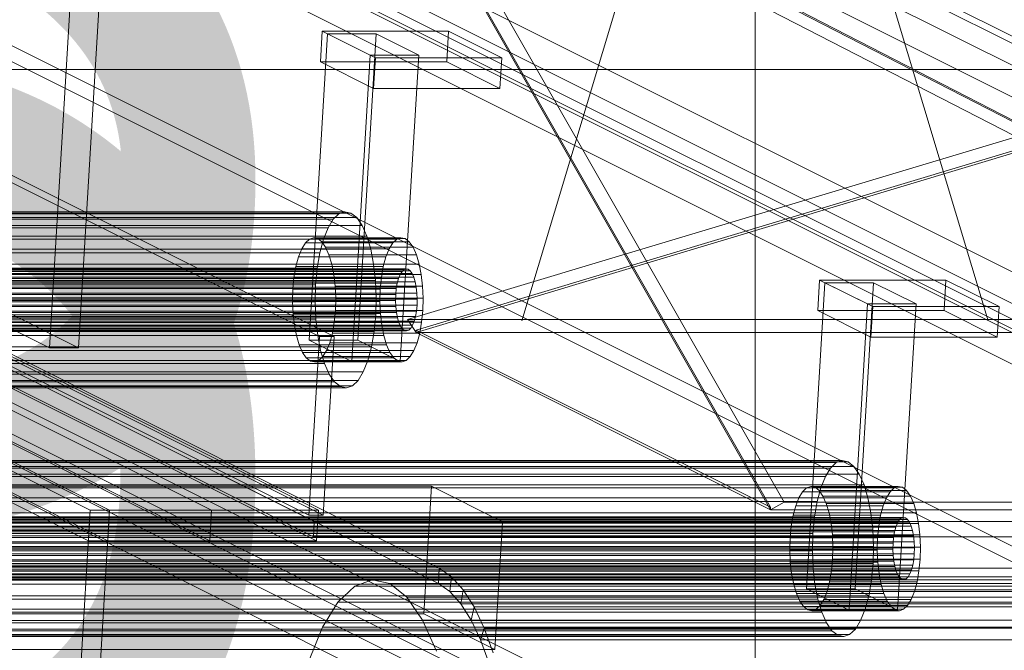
# Model space of a CAD drawing. Header units: millimetres. Extents: x -4395 to 65662, y -65530 to 6847.
# Tile 906 of 1034: x 26808 to 26998, y 327 to 449. Entities that reach past the tile are written whole.
import ezdxf

# ---------------------------------------------------------------- set-up
doc = ezdxf.new("R2010")
doc.units = ezdxf.units.MM
for name, color, linetype, lineweight in [('COTAS_P', 1, 'Continuous', 0), ('lateral_C06', 7, 'Continuous', 0), ('lateral_fines-r33-C06-receiver', 7, 'Continuous', 0)]:
    doc.layers.add(name, color=color, linetype=linetype, lineweight=lineweight)
doc.dimstyles.new('R19_100', dxfattribs={"dimtxt": 250, "dimasz": 150, "dimexe": 150, "dimexo": 80, "dimgap": 100, "dimtad": 1, "dimtih": 1, "dimtoh": 1, "dimdsep": 46, "dimcen": 0.09, "dimadec": 0, "dimazin": 0, "dimtfac": 1, "dimtdec": 4, "dimtofl": 0, "dimtmove": 0, "dimatfit": 3, "dimfxl": 1, "dimtolj": 1, "dimtzin": 0, "dimarcsym": 0})

# ---------------------------------------------------------------- blocks, each defined once
blk = doc.blocks.new('DIM_R33_9')
at = {"layer": 'COTAS_P'}
for p, q in [((26750.07, 1241), (27150.07, 1241)), ((27150.07, 1241), (27105.07, 1091)), ((27150.07, 0), (27150.07, 1241)), ((27150.07, 1241), (27195.07, 1091)), ((27150.07, 0), (27105.07, 150)), ((27150.07, 0), (27195.07, 150)), ((26750.07, 0), (27150.07, 0))]:
    blk.add_line(p, q, dxfattribs=at)
blk.add_text('1241 P', height=250, rotation=90, dxfattribs=at).set_placement((27050.07, 620.5))
blk = doc.blocks.new('DIM_R33_17')
at = {"layer": 'COTAS_P'}
for p, q in [((26550.07, 541), (26950.07, 541)), ((26950.07, 541), (26905.07, 391)), ((26950.07, 0), (26950.07, 541)), ((26950.07, 541), (26995.07, 391)), ((26950.07, 0), (26905.07, 150)), ((26950.07, 0), (26995.07, 150)), ((26550.07, 0), (26950.07, 0))]:
    blk.add_line(p, q, dxfattribs=at)
blk.add_text('541 P', height=250, rotation=90, dxfattribs=at).set_placement((26850.07, 270.5))
blk = doc.blocks.new('DIM_R33_18')
at = {"layer": 'COTAS_P'}
for p, q in [((26550.07, 291), (26950.07, 291)), ((26950.07, 291), (26905.07, 141)), ((26950.07, 0), (26950.07, 291)), ((26950.07, 291), (26995.07, 141)), ((26950.07, 0), (26905.07, 150)), ((26950.07, 0), (26995.07, 150)), ((26550.07, 0), (26950.07, 0))]:
    blk.add_line(p, q, dxfattribs=at)
blk.add_text('291 P', height=250, rotation=90, dxfattribs=at).set_placement((26850.07, 145.5))

msp = doc.modelspace()

# ---------------------------------------------------------------- linework, layer by layer
at = {"layer": 'lateral_C06'}
for p, q in [((26865.97, 387.968), (26407.034, 617.437)), ((26409.847, 617.437), (26868.784, 387.968)), ((26889.111, 343.218), (26389.111, 593.218)), ((26388.933, 590.263), (26888.933, 340.263)), ((26404.954, 582.953), (26863.891, 353.484)), ((26866.704, 353.484), (26407.767, 582.953)), ((26864.979, 352.239), (26412.886, 578.286)), ((26412.708, 575.33), (26864.801, 349.284)), ((27193.013, 349.284), (26740.92, 575.33)), ((26825.465, 354.417), (26393.903, 570.197)), ((26434.227, 570.197), (26865.788, 354.417)), ((27171.494, 354.417), (26739.933, 570.197)), ((26393.547, 564.286), (26825.108, 348.505)), ((26865.432, 348.505), (26433.87, 564.286)), ((26739.576, 564.286), (27171.138, 348.505)), ((26821.714, 354.417), (26411.767, 559.39)), ((26435.21, 559.39), (26845.158, 354.417)), ((26411.41, 553.479), (26821.357, 348.505)), ((26844.801, 348.505), (26434.854, 553.479)), ((26781.821, 553.479), (27191.768, 348.505)), ((27246.673, 265.23), (26698.766, 539.183)), ((26722.209, 539.183), (27270.116, 265.23)), ((26698.409, 533.272), (27246.316, 259.318)), ((27269.76, 259.318), (26721.853, 533.272)), ((27265.83, 256.362), (26717.923, 530.316)), ((26721.674, 530.316), (27269.581, 256.362)), ((26821.856, 518.794), (26813.834, 385.785)), ((26819.46, 385.785), (26827.482, 518.794)), ((26821.714, 354.417), (26527.03, 501.759)), ((26530.781, 501.759), (26825.465, 354.417)), ((26711.202, 491.737), (27211.202, 241.737)), ((27211.024, 238.782), (26711.024, 488.782)), ((26866.171, 440.956), (26866.528, 446.868)), ((26876.794, 441.735), (26866.528, 446.868)), ((26866.528, 446.868), (26890.909, 446.868)), ((26890.553, 440.956), (26890.909, 446.868)), ((26890.909, 446.868), (26901.175, 441.735)), ((26863.989, 387.239), (26867.554, 446.355)), ((26875.767, 442.248), (26867.554, 446.355)), ((26867.554, 446.355), (26876.932, 446.355)), ((26873.366, 387.239), (26876.932, 446.355)), ((26876.932, 446.355), (26885.144, 442.248)), ((26875.767, 442.248), (26872.201, 383.133)), ((26885.144, 442.248), (26875.767, 442.248)), ((26876.794, 441.735), (26876.437, 435.824)), ((26901.175, 441.735), (26876.794, 441.735)), ((26881.579, 383.133), (26885.144, 442.248)), ((26900.818, 435.824), (26901.175, 441.735)), ((27089.176, 439.524), (26779.719, 439.524)), ((26890.553, 440.956), (26866.171, 440.956)), ((26866.171, 440.956), (26876.437, 435.824)), ((26900.818, 435.824), (26890.553, 440.956)), ((26876.437, 435.824), (26900.818, 435.824)), ((27239.542, 146.999), (26691.635, 420.953)), ((26715.078, 420.953), (27262.985, 146.999)), ((26691.278, 415.041), (27239.185, 141.088)), ((26710.971, 415.041), (27258.878, 141.088)), ((27262.629, 141.088), (26714.722, 415.041)), ((26527.463, 411.626), (26869.741, 411.626)), ((26528.611, 412.034), (26870.89, 412.034)), ((26529.766, 411.788), (26872.044, 411.788)), ((26530.881, 410.899), (26873.159, 410.899)), ((26868.642, 410.581), (26869.741, 411.626)), ((26869.741, 411.626), (26870.89, 412.034)), ((26870.89, 412.034), (26872.044, 411.788)), ((26872.044, 411.788), (26873.159, 410.899)), ((26873.159, 410.899), (26874.193, 409.4)), ((26525.356, 408.939), (26867.635, 408.939)), ((26526.364, 410.581), (26868.642, 410.581)), ((26531.915, 409.4), (26874.193, 409.4)), ((26866.758, 406.763), (26867.635, 408.939)), ((26867.635, 408.939), (26868.642, 410.581)), ((26874.193, 409.4), (26875.106, 407.349)), ((26532.827, 407.349), (26875.106, 407.349)), ((26864.837, 407.035), (26864.026, 406.748)), ((26865.651, 406.862), (26864.837, 407.035)), ((26864.837, 407.035), (26881.716, 407.035)), ((26866.439, 406.234), (26865.651, 406.862)), ((26865.651, 406.862), (26882.531, 406.862)), ((26875.106, 407.349), (26875.862, 404.826)), ((26880.905, 406.748), (26881.716, 407.035)), ((26881.716, 407.035), (26882.531, 406.862)), ((26882.531, 406.862), (26883.318, 406.234)), ((26524.48, 406.763), (26866.758, 406.763)), ((26863.25, 406.01), (26862.539, 404.851)), ((26864.026, 406.748), (26863.25, 406.01)), ((26863.25, 406.01), (26880.129, 406.01)), ((26864.026, 406.748), (26880.905, 406.748)), ((26866.046, 404.136), (26866.758, 406.763)), ((26867.169, 405.176), (26866.439, 406.234)), ((26866.439, 406.234), (26883.318, 406.234)), ((26867.813, 403.729), (26867.169, 405.176)), ((26867.169, 405.176), (26884.048, 405.176)), ((26879.419, 404.851), (26880.129, 406.01)), ((26880.129, 406.01), (26880.905, 406.748)), ((26883.318, 406.234), (26884.048, 405.176)), ((26884.048, 405.176), (26884.692, 403.729)), ((26523.768, 404.136), (26866.046, 404.136)), ((26533.583, 404.826), (26875.862, 404.826)), ((26776.192, 404.605), (26813.834, 385.785)), ((26819.46, 385.785), (26781.819, 404.605)), ((26861.92, 403.314), (26861.418, 401.46)), ((26862.539, 404.851), (26861.92, 403.314)), ((26861.92, 403.314), (26878.8, 403.314)), ((26862.539, 404.851), (26879.419, 404.851)), ((26865.525, 401.159), (26866.046, 404.136)), ((26868.346, 401.947), (26867.813, 403.729)), ((26867.813, 403.729), (26884.692, 403.729)), ((26875.862, 404.826), (26876.432, 401.926)), ((26878.297, 401.46), (26878.8, 403.314)), ((26878.8, 403.314), (26879.419, 404.851)), ((26884.692, 403.729), (26885.226, 401.947)), ((26523.247, 401.159), (26865.525, 401.159)), ((26534.154, 401.926), (26876.432, 401.926)), ((26861.418, 401.46), (26861.05, 399.359)), ((26861.418, 401.46), (26878.297, 401.46)), ((26865.216, 397.947), (26865.525, 401.159)), ((26868.749, 399.9), (26868.346, 401.947)), ((26868.346, 401.947), (26885.226, 401.947)), ((26876.432, 401.926), (26876.795, 398.761)), ((26877.93, 399.359), (26878.297, 401.46)), ((26885.226, 401.947), (26885.628, 399.9)), ((26515.834, 399.945), (26881.556, 399.945)), ((26516.189, 400.524), (26881.911, 400.524)), ((26516.577, 400.893), (26882.299, 400.893)), ((26516.983, 401.037), (26882.705, 401.037)), ((26517.39, 400.95), (26883.112, 400.95)), ((26517.784, 400.636), (26883.506, 400.636)), ((26518.149, 400.107), (26883.871, 400.107)), ((26518.471, 399.384), (26884.193, 399.384)), ((26861.05, 399.359), (26860.832, 397.092)), ((26861.05, 399.359), (26877.93, 399.359)), ((26869.005, 397.666), (26868.749, 399.9)), ((26868.749, 399.9), (26885.628, 399.9)), ((26877.712, 397.092), (26877.93, 399.359)), ((26881.247, 399.177), (26881.556, 399.945)), ((26881.556, 399.945), (26881.911, 400.524)), ((26881.911, 400.524), (26882.299, 400.893)), ((26882.299, 400.893), (26882.705, 401.037)), ((26882.705, 401.037), (26883.112, 400.95)), ((26883.112, 400.95), (26883.506, 400.636)), ((26883.506, 400.636), (26883.871, 400.107)), ((26883.871, 400.107), (26884.193, 399.384)), ((26884.193, 399.384), (26884.46, 398.493)), ((26885.628, 399.9), (26885.885, 397.666)), ((26515.273, 398.249), (26880.995, 398.249)), ((26515.525, 399.177), (26881.247, 399.177)), ((26518.738, 398.493), (26884.46, 398.493)), ((26518.939, 397.469), (26884.661, 397.469)), ((26865.216, 397.947), (26522.938, 397.947)), ((26534.517, 398.761), (26876.795, 398.761)), ((26865.131, 394.624), (26865.216, 397.947)), ((26869.105, 395.332), (26869.005, 397.666)), ((26869.005, 397.666), (26885.885, 397.666)), ((26876.795, 398.761), (26876.936, 395.454)), ((26880.811, 397.199), (26880.995, 398.249)), ((26880.995, 398.249), (26881.247, 399.177)), ((26884.46, 398.493), (26884.661, 397.469)), ((26884.661, 397.469), (26884.789, 396.353)), ((26885.885, 397.666), (26885.984, 395.332)), ((26960.002, 339.233), (26963.567, 398.348)), ((26962.184, 392.95), (26962.541, 398.861)), ((26972.807, 393.728), (26962.541, 398.861)), ((26962.541, 398.861), (26986.922, 398.861)), ((26971.78, 394.242), (26963.567, 398.348)), ((26963.567, 398.348), (26972.945, 398.348)), ((26969.379, 339.233), (26972.945, 398.348)), ((26972.945, 398.348), (26981.158, 394.242)), ((26986.566, 392.95), (26986.922, 398.861)), ((26986.922, 398.861), (26997.188, 393.728)), ((26880.702, 396.065), (26514.98, 396.065)), ((26515.089, 397.199), (26880.811, 397.199)), ((26519.067, 396.353), (26884.789, 396.353)), ((26534.658, 395.454), (26876.936, 395.454)), ((26860.832, 397.092), (26860.772, 394.746)), ((26877.712, 397.092), (26860.832, 397.092)), ((26876.936, 395.454), (26876.851, 392.13)), ((26877.651, 394.746), (26877.712, 397.092)), ((26880.672, 394.892), (26880.702, 396.065)), ((26880.702, 396.065), (26880.811, 397.199)), ((26884.789, 396.353), (26884.839, 395.185)), ((26514.95, 394.892), (26880.672, 394.892)), ((26515, 393.725), (26880.722, 393.725)), ((26519.087, 394.012), (26884.809, 394.012)), ((26519.117, 395.185), (26884.839, 395.185)), ((26522.853, 394.624), (26865.131, 394.624)), ((26860.772, 394.746), (26860.872, 392.411)), ((26860.772, 394.746), (26877.651, 394.746)), ((26865.273, 391.316), (26865.131, 394.624)), ((26869.045, 392.986), (26869.105, 395.332)), ((26869.105, 395.332), (26885.984, 395.332)), ((26877.751, 392.411), (26877.651, 394.746)), ((26880.722, 393.725), (26880.672, 394.892)), ((26880.85, 392.608), (26880.722, 393.725)), ((26884.809, 394.012), (26884.7, 392.879)), ((26884.839, 395.185), (26884.809, 394.012)), ((26885.984, 395.332), (26885.924, 392.986)), ((26971.78, 394.242), (26968.215, 335.126)), ((26981.158, 394.242), (26971.78, 394.242)), ((26972.807, 393.728), (26972.45, 387.817)), ((26997.188, 393.728), (26972.807, 393.728)), ((26977.592, 335.126), (26981.158, 394.242)), ((26996.832, 387.817), (26997.188, 393.728)), ((26515.128, 392.608), (26880.85, 392.608)), ((26518.794, 391.828), (26884.516, 391.828)), ((26518.978, 392.879), (26884.7, 392.879)), ((26534.573, 392.13), (26876.851, 392.13)), ((26860.872, 392.411), (26861.128, 390.177)), ((26860.872, 392.411), (26877.751, 392.411)), ((26868.827, 390.719), (26869.045, 392.986)), ((26869.045, 392.986), (26885.924, 392.986)), ((26876.851, 392.13), (26876.542, 388.918)), ((26878.007, 390.177), (26877.751, 392.411)), ((26881.052, 391.585), (26880.85, 392.608)), ((26884.516, 391.828), (26884.265, 390.901)), ((26884.7, 392.879), (26884.516, 391.828)), ((26885.924, 392.986), (26885.706, 390.719)), ((26986.566, 392.95), (26962.184, 392.95)), ((26962.184, 392.95), (26972.45, 387.817)), ((26996.832, 387.817), (26986.566, 392.95)), ((26515.33, 391.585), (26881.052, 391.585)), ((26515.596, 390.694), (26881.318, 390.694)), ((26515.918, 389.97), (26881.641, 389.97)), ((26518.233, 390.133), (26883.955, 390.133)), ((26518.543, 390.901), (26884.265, 390.901)), ((26522.994, 391.316), (26865.273, 391.316)), ((26861.128, 390.177), (26861.531, 388.13)), ((26861.128, 390.177), (26878.007, 390.177)), ((26865.636, 388.152), (26865.273, 391.316)), ((26868.459, 388.617), (26868.827, 390.719)), ((26868.827, 390.719), (26885.706, 390.719)), ((26878.41, 388.13), (26878.007, 390.177)), ((26881.318, 390.694), (26881.052, 391.585)), ((26881.641, 389.97), (26881.318, 390.694)), ((26882.005, 389.441), (26881.641, 389.97)), ((26883.955, 390.133), (26883.6, 389.553)), ((26884.265, 390.901), (26883.955, 390.133)), ((26885.706, 390.719), (26885.339, 388.617)), ((26516.283, 389.441), (26882.005, 389.441)), ((26516.677, 389.127), (26882.399, 389.127)), ((26517.084, 389.041), (26882.806, 389.041)), ((26517.49, 389.184), (26883.212, 389.184)), ((26517.878, 389.553), (26883.6, 389.553)), ((26523.357, 388.152), (26865.636, 388.152)), ((26534.264, 388.918), (26876.542, 388.918)), ((26861.531, 388.13), (26862.064, 386.349)), ((26861.531, 388.13), (26878.41, 388.13)), ((26865.97, 387.968), (26863.891, 353.484)), ((26866.206, 385.252), (26865.636, 388.152)), ((26868.784, 387.968), (26865.97, 387.968)), ((26866.704, 353.484), (26868.784, 387.968)), ((26867.957, 386.763), (26868.459, 388.617)), ((26868.459, 388.617), (26885.339, 388.617)), ((26876.542, 388.918), (26876.022, 385.942)), ((26878.944, 386.349), (26878.41, 388.13)), ((26882.399, 389.127), (26882.005, 389.441)), ((26882.806, 389.041), (26882.399, 389.127)), ((26883.212, 389.184), (26882.806, 389.041)), ((26883.6, 389.553), (26883.212, 389.184)), ((26885.339, 388.617), (26884.836, 386.763)), ((26972.45, 387.817), (26996.832, 387.817)), ((26533.743, 385.942), (26876.022, 385.942)), ((26862.064, 386.349), (26862.708, 384.901)), ((26862.064, 386.349), (26878.944, 386.349)), ((26873.366, 387.239), (26863.989, 387.239)), ((26863.989, 387.239), (26872.201, 383.133)), ((26867.338, 385.227), (26867.957, 386.763)), ((26867.957, 386.763), (26884.836, 386.763)), ((26881.579, 383.133), (26873.366, 387.239)), ((26876.022, 385.942), (26875.309, 383.315)), ((26879.588, 384.901), (26878.944, 386.349)), ((26884.836, 386.763), (26884.217, 385.227)), ((26523.928, 385.252), (26866.206, 385.252)), ((26813.834, 385.785), (26819.46, 385.785)), ((26862.708, 384.901), (26863.438, 383.843)), ((26862.708, 384.901), (26879.588, 384.901)), ((26865.851, 383.33), (26866.627, 384.068)), ((26866.962, 382.728), (26866.206, 385.252)), ((26866.627, 384.068), (26867.338, 385.227)), ((26866.627, 384.068), (26883.506, 384.068)), ((26867.338, 385.227), (26884.217, 385.227)), ((26880.317, 383.843), (26879.588, 384.901)), ((26883.506, 384.068), (26882.73, 383.33)), ((26884.217, 385.227), (26883.506, 384.068)), ((26524.684, 382.728), (26866.962, 382.728)), ((26533.031, 383.315), (26875.309, 383.315)), ((26863.438, 383.843), (26864.225, 383.216)), ((26863.438, 383.843), (26880.317, 383.843)), ((26864.225, 383.216), (26865.04, 383.042)), ((26864.225, 383.216), (26881.105, 383.216)), ((26865.04, 383.042), (26865.851, 383.33)), ((26865.04, 383.042), (26881.92, 383.042)), ((26865.851, 383.33), (26882.73, 383.33)), ((26867.874, 380.678), (26866.962, 382.728)), ((26872.201, 383.133), (26881.579, 383.133)), ((26875.309, 383.315), (26874.433, 381.139)), ((26881.105, 383.216), (26880.317, 383.843)), ((26881.92, 383.042), (26881.105, 383.216)), ((26882.73, 383.33), (26881.92, 383.042)), ((26525.596, 380.678), (26867.874, 380.678)), ((26532.155, 381.139), (26874.433, 381.139)), ((26868.908, 379.179), (26867.874, 380.678)), ((26874.433, 381.139), (26873.426, 379.496)), ((26526.63, 379.179), (26868.908, 379.179)), ((26530.048, 378.451), (26872.327, 378.451)), ((26531.147, 379.496), (26873.426, 379.496)), ((26870.024, 378.289), (26868.908, 379.179)), ((26872.327, 378.451), (26871.178, 378.044)), ((26873.426, 379.496), (26872.327, 378.451)), ((26527.745, 378.289), (26870.024, 378.289)), ((26528.9, 378.044), (26871.178, 378.044)), ((26871.178, 378.044), (26870.024, 378.289)), ((26790.758, 375.148), (27200.705, 170.174)), ((27204.456, 170.174), (26794.509, 375.148)), ((26623.476, 363.62), (26965.754, 363.62)), ((26624.625, 364.027), (26966.903, 364.027)), ((26625.779, 363.782), (26968.057, 363.782)), ((26964.655, 362.575), (26965.754, 363.62)), ((26965.754, 363.62), (26966.903, 364.027)), ((26966.903, 364.027), (26968.057, 363.782)), ((26968.057, 363.782), (26969.173, 362.892)), ((26622.377, 362.575), (26964.655, 362.575)), ((26626.894, 362.892), (26969.173, 362.892)), ((26627.928, 361.393), (26970.206, 361.393)), ((26963.648, 360.932), (26964.655, 362.575)), ((26969.173, 362.892), (26970.206, 361.393)), ((26970.206, 361.393), (26971.119, 359.343)), ((26621.37, 360.932), (26963.648, 360.932)), ((26628.841, 359.343), (26971.119, 359.343)), ((26962.771, 358.756), (26963.648, 360.932)), ((26971.119, 359.343), (26971.875, 356.819)), ((26493.747, 359.051), (26887.601, 359.051)), ((26620.493, 358.756), (26962.771, 358.756)), ((26886.115, 334.419), (26887.601, 359.051)), ((26887.601, 359.051), (26901.289, 352.207)), ((26959.263, 358.003), (26958.552, 356.844)), ((26960.039, 358.741), (26959.263, 358.003)), ((26959.263, 358.003), (26976.143, 358.003)), ((26960.85, 359.029), (26960.039, 358.741)), ((26960.039, 358.741), (26976.918, 358.741)), ((26961.665, 358.855), (26960.85, 359.029)), ((26960.85, 359.029), (26977.729, 359.029)), ((26962.452, 358.228), (26961.665, 358.855)), ((26961.665, 358.855), (26978.544, 358.855)), ((26962.059, 356.129), (26962.771, 358.756)), ((26963.182, 357.17), (26962.452, 358.228)), ((26962.452, 358.228), (26979.332, 358.228)), ((26975.432, 356.844), (26976.143, 358.003)), ((26976.143, 358.003), (26976.918, 358.741)), ((26976.918, 358.741), (26977.729, 359.029)), ((26977.729, 359.029), (26978.544, 358.855)), ((26978.544, 358.855), (26979.332, 358.228)), ((26979.332, 358.228), (26980.061, 357.17)), ((26619.781, 356.129), (26962.059, 356.129)), ((26629.596, 356.819), (26971.875, 356.819)), ((26958.552, 356.844), (26957.933, 355.308)), ((26958.552, 356.844), (26975.432, 356.844)), ((26961.539, 353.153), (26962.059, 356.129)), ((26963.826, 355.722), (26963.182, 357.17)), ((26963.182, 357.17), (26980.061, 357.17)), ((26964.359, 353.941), (26963.826, 355.722)), ((26963.826, 355.722), (26980.705, 355.722)), ((26971.875, 356.819), (26972.445, 353.919)), ((26974.813, 355.308), (26975.432, 356.844)), ((26980.061, 357.17), (26980.705, 355.722)), ((26980.705, 355.722), (26981.239, 353.941)), ((26630.167, 353.919), (26972.445, 353.919)), ((26821.714, 354.417), (26810.602, 170.174)), ((26814.353, 170.174), (26825.465, 354.417)), ((26821.714, 354.417), (26821.357, 348.505)), ((26825.465, 354.417), (26821.714, 354.417)), ((26845.158, 354.417), (26821.714, 354.417)), ((26825.465, 354.417), (26825.108, 348.505)), ((26865.788, 354.417), (26825.465, 354.417)), ((26844.801, 348.505), (26845.158, 354.417)), ((26865.432, 348.505), (26865.788, 354.417)), ((26957.933, 355.308), (26957.431, 353.454)), ((26957.933, 355.308), (26974.813, 355.308)), ((26964.762, 351.894), (26964.359, 353.941)), ((26964.359, 353.941), (26981.239, 353.941)), ((26972.445, 353.919), (26972.808, 350.755)), ((26974.31, 353.454), (26974.813, 355.308)), ((26981.239, 353.941), (26981.641, 351.894)), ((26901.289, 352.207), (26507.434, 352.207)), ((26611.847, 351.938), (26977.569, 351.938)), ((26612.203, 352.518), (26977.925, 352.518)), ((26612.59, 352.887), (26978.312, 352.887)), ((26612.996, 353.03), (26978.718, 353.03)), ((26613.403, 352.944), (26979.125, 352.944)), ((26613.797, 352.63), (26979.519, 352.63)), ((26614.162, 352.101), (26979.884, 352.101)), ((26619.26, 353.153), (26961.539, 353.153)), ((26863.891, 353.484), (26866.704, 353.484)), ((26864.979, 352.239), (26864.801, 349.284)), ((27193.191, 352.239), (26864.979, 352.239)), ((26899.803, 327.575), (26901.289, 352.207)), ((26957.431, 353.454), (26957.063, 351.352)), ((26957.431, 353.454), (26974.31, 353.454)), ((26961.23, 349.941), (26961.539, 353.153)), ((26965.018, 349.66), (26964.762, 351.894)), ((26964.762, 351.894), (26981.641, 351.894)), ((26973.943, 351.352), (26974.31, 353.454)), ((26977.26, 351.17), (26977.569, 351.938)), ((26977.569, 351.938), (26977.925, 352.518)), ((26977.925, 352.518), (26978.312, 352.887)), ((26978.312, 352.887), (26978.718, 353.03)), ((26978.718, 353.03), (26979.125, 352.944)), ((26979.125, 352.944), (26979.519, 352.63)), ((26979.519, 352.63), (26979.884, 352.101)), ((26979.884, 352.101), (26980.206, 351.377)), ((26981.641, 351.894), (26981.898, 349.66)), ((26611.286, 350.243), (26977.008, 350.243)), ((26611.538, 351.17), (26977.26, 351.17)), ((26614.484, 351.377), (26980.206, 351.377)), ((26614.751, 350.486), (26980.473, 350.486)), ((26961.23, 349.941), (26618.951, 349.941)), ((26630.53, 350.755), (26972.808, 350.755)), ((26957.063, 351.352), (26956.845, 349.085)), ((26957.063, 351.352), (26973.943, 351.352)), ((26961.144, 346.617), (26961.23, 349.941)), ((26972.808, 350.755), (26972.95, 347.447)), ((26973.725, 349.085), (26973.943, 351.352)), ((26976.825, 349.192), (26977.008, 350.243)), ((26977.008, 350.243), (26977.26, 351.17)), ((26980.206, 351.377), (26980.473, 350.486)), ((26980.473, 350.486), (26980.674, 349.463)), ((26976.716, 348.059), (26610.994, 348.059)), ((26611.103, 349.192), (26976.825, 349.192)), ((26614.952, 349.463), (26980.674, 349.463)), ((26615.08, 348.346), (26980.802, 348.346)), ((26821.357, 348.505), (26844.801, 348.505)), ((26825.108, 348.505), (26865.432, 348.505)), ((26864.801, 349.284), (27193.013, 349.284)), ((26956.845, 349.085), (26956.785, 346.739)), ((26973.725, 349.085), (26956.845, 349.085)), ((26965.118, 347.325), (26965.018, 349.66)), ((26965.018, 349.66), (26981.898, 349.66)), ((26973.665, 346.739), (26973.725, 349.085)), ((26976.686, 346.886), (26976.716, 348.059)), ((26976.716, 348.059), (26976.825, 349.192)), ((26980.674, 349.463), (26980.802, 348.346)), ((26980.802, 348.346), (26980.852, 347.179)), ((26981.898, 349.66), (26981.998, 347.325)), ((26610.964, 346.886), (26976.686, 346.886)), ((26615.1, 346.006), (26980.822, 346.006)), ((26615.13, 347.179), (26980.852, 347.179)), ((26618.866, 346.617), (26961.144, 346.617)), ((26630.671, 347.447), (26972.95, 347.447)), ((26956.785, 346.739), (26956.885, 344.405)), ((26956.785, 346.739), (26973.665, 346.739)), ((26961.286, 343.31), (26961.144, 346.617)), ((26965.058, 344.979), (26965.118, 347.325)), ((26965.118, 347.325), (26981.998, 347.325)), ((26972.95, 347.447), (26972.864, 344.124)), ((26973.764, 344.405), (26973.665, 346.739)), ((26976.735, 345.718), (26976.686, 346.886)), ((26980.822, 346.006), (26980.713, 344.872)), ((26980.852, 347.179), (26980.822, 346.006)), ((26981.998, 347.325), (26981.937, 344.979)), ((26611.013, 345.718), (26976.735, 345.718)), ((26611.142, 344.602), (26976.864, 344.602)), ((26614.991, 344.872), (26980.713, 344.872)), ((26630.586, 344.124), (26972.864, 344.124)), ((26956.885, 344.405), (26957.141, 342.171)), ((26956.885, 344.405), (26973.764, 344.405)), ((26964.84, 342.712), (26965.058, 344.979)), ((26965.058, 344.979), (26981.937, 344.979)), ((26972.864, 344.124), (26972.555, 340.912)), ((26974.021, 342.171), (26973.764, 344.405)), ((26976.864, 344.602), (26976.735, 345.718)), ((26977.065, 343.578), (26976.864, 344.602)), ((26980.713, 344.872), (26980.529, 343.822)), ((26981.937, 344.979), (26981.719, 342.712)), ((26611.343, 343.578), (26977.065, 343.578)), ((26611.61, 342.687), (26977.332, 342.687)), ((26614.556, 342.894), (26980.278, 342.894)), ((26614.807, 343.822), (26980.529, 343.822)), ((26619.008, 343.31), (26961.286, 343.31)), ((26889.111, 343.218), (26888.933, 340.263)), ((27217.323, 343.218), (26889.111, 343.218)), ((26891.451, 341.588), (26889.111, 343.218)), ((26961.649, 340.145), (26961.286, 343.31)), ((26964.472, 340.611), (26964.84, 342.712)), ((26964.84, 342.712), (26981.719, 342.712)), ((26977.332, 342.687), (26977.065, 343.578)), ((26977.654, 341.964), (26977.332, 342.687)), ((26980.278, 342.894), (26979.968, 342.126)), ((26980.529, 343.822), (26980.278, 342.894)), ((26981.719, 342.712), (26981.352, 340.611)), ((26611.932, 341.964), (26977.654, 341.964)), ((26612.297, 341.435), (26978.019, 341.435)), ((26612.69, 341.121), (26978.412, 341.121)), ((26613.098, 341.034), (26978.82, 341.034)), ((26613.503, 341.178), (26979.225, 341.178)), ((26613.891, 341.547), (26979.613, 341.547)), ((26614.246, 342.126), (26979.968, 342.126)), ((26630.277, 340.912), (26972.555, 340.912)), ((26876.16, 340.985), (26872.781, 339.787)), ((26879.555, 340.263), (26876.16, 340.985)), ((26876.16, 340.985), (27223.127, 340.985)), ((26891.141, 338.725), (26891.451, 341.588)), ((26891.451, 341.588), (27219.663, 341.588)), ((26893.698, 339.092), (26891.451, 341.588)), ((26957.141, 342.171), (26957.544, 340.124)), ((26957.141, 342.171), (26974.021, 342.171)), ((26963.97, 338.757), (26964.472, 340.611)), ((26964.472, 340.611), (26981.352, 340.611)), ((26972.555, 340.912), (26972.035, 337.935)), ((26974.423, 340.124), (26974.021, 342.171)), ((26978.019, 341.435), (26977.654, 341.964)), ((26978.412, 341.121), (26978.019, 341.435)), ((26978.82, 341.034), (26978.412, 341.121)), ((26979.225, 341.178), (26978.82, 341.034)), ((26979.613, 341.547), (26979.225, 341.178)), ((26979.968, 342.126), (26979.613, 341.547)), ((26981.352, 340.611), (26980.849, 338.757)), ((26619.371, 340.145), (26961.649, 340.145)), ((26872.781, 339.787), (26869.549, 336.713)), ((26872.781, 339.787), (27219.748, 339.787)), ((26882.836, 337.647), (26879.555, 340.263)), ((26879.555, 340.263), (27226.522, 340.263)), ((26888.933, 340.263), (27217.145, 340.263)), ((26888.933, 340.263), (26891.141, 338.725)), ((27219.353, 338.725), (26891.141, 338.725)), ((26891.141, 338.725), (26893.26, 336.37)), ((26893.26, 336.37), (26893.698, 339.092)), ((26893.698, 339.092), (27221.91, 339.092)), ((26895.812, 335.773), (26893.698, 339.092)), ((26957.544, 340.124), (26958.077, 338.342)), ((26957.544, 340.124), (26974.423, 340.124)), ((26969.379, 339.233), (26960.002, 339.233)), ((26960.002, 339.233), (26968.215, 335.126)), ((26962.219, 337.245), (26961.649, 340.145)), ((26963.351, 337.22), (26963.97, 338.757)), ((26963.97, 338.757), (26980.849, 338.757)), ((26977.592, 335.126), (26969.379, 339.233)), ((26974.957, 338.342), (26974.423, 340.124)), ((26980.849, 338.757), (26980.23, 337.22)), ((26619.941, 337.245), (26962.219, 337.245)), ((26629.757, 337.935), (26972.035, 337.935)), ((26869.549, 336.713), (26866.587, 331.883)), ((26869.549, 336.713), (27216.516, 336.713)), ((26885.877, 333.239), (26882.836, 337.647)), ((26882.836, 337.647), (27229.803, 337.647)), ((26958.077, 338.342), (26958.721, 336.895)), ((26958.077, 338.342), (26974.957, 338.342)), ((26958.721, 336.895), (26959.451, 335.837)), ((26958.721, 336.895), (26975.601, 336.895)), ((26962.975, 334.722), (26962.219, 337.245)), ((26962.64, 336.061), (26963.351, 337.22)), ((26963.351, 337.22), (26980.23, 337.22)), ((26972.035, 337.935), (26971.323, 335.308)), ((26975.601, 336.895), (26974.957, 338.342)), ((26976.331, 335.837), (26975.601, 336.895)), ((26980.23, 337.22), (26979.519, 336.061)), ((26620.697, 334.722), (26962.975, 334.722)), ((26629.044, 335.308), (26971.323, 335.308)), ((27221.472, 336.37), (26893.26, 336.37)), ((26893.26, 336.37), (26895.254, 333.239)), ((26895.254, 333.239), (26895.812, 335.773)), ((26895.812, 335.773), (27224.024, 335.773)), ((26897.757, 331.688), (26895.812, 335.773)), ((26959.451, 335.837), (26960.238, 335.209)), ((26959.451, 335.837), (26976.331, 335.837)), ((26960.238, 335.209), (26961.053, 335.036)), ((26960.238, 335.209), (26977.118, 335.209)), ((26961.053, 335.036), (26961.864, 335.323)), ((26961.053, 335.036), (26977.933, 335.036)), ((26961.864, 335.323), (26962.64, 336.061)), ((26961.864, 335.323), (26978.744, 335.323)), ((26962.64, 336.061), (26979.519, 336.061)), ((26963.887, 332.671), (26962.975, 334.722)), ((26968.215, 335.126), (26977.592, 335.126)), ((26971.323, 335.308), (26970.446, 333.132)), ((26977.118, 335.209), (26976.331, 335.837)), ((26977.933, 335.036), (26977.118, 335.209)), ((26978.744, 335.323), (26977.933, 335.036)), ((26979.519, 336.061), (26978.744, 335.323)), ((26886.115, 334.419), (26492.261, 334.419)), ((26628.168, 333.132), (26970.446, 333.132)), ((26888.56, 327.208), (26885.877, 333.239)), ((26885.877, 333.239), (27232.844, 333.239)), ((26899.803, 327.575), (26886.115, 334.419)), ((27223.466, 333.239), (26895.254, 333.239)), ((26895.254, 333.239), (26897.089, 329.385)), ((26970.446, 333.132), (26969.439, 331.49)), ((26621.609, 332.671), (26963.887, 332.671)), ((26622.643, 331.172), (26964.921, 331.172)), ((26627.161, 331.49), (26969.439, 331.49)), ((26866.587, 331.883), (26864.009, 325.482)), ((26866.587, 331.883), (27213.554, 331.883)), ((26897.089, 329.385), (26897.757, 331.688)), ((26897.757, 331.688), (27225.969, 331.688)), ((26899.501, 326.907), (26897.757, 331.688)), ((26964.921, 331.172), (26963.887, 332.671)), ((26966.037, 330.283), (26964.921, 331.172)), ((26969.439, 331.49), (26968.34, 330.445)), ((26623.758, 330.283), (26966.037, 330.283)), ((26624.913, 330.037), (26967.191, 330.037)), ((26626.062, 330.445), (26968.34, 330.445)), ((27225.301, 329.385), (26897.089, 329.385)), ((26897.089, 329.385), (26898.734, 324.875)), ((26967.191, 330.037), (26966.037, 330.283)), ((26968.34, 330.445), (26967.191, 330.037)), ((26505.949, 327.575), (26899.803, 327.575))]:
    msp.add_line(p, q, dxfattribs=at)
at = {"layer": 'lateral_fines-r33-C06-receiver'}
for p, q in [((26875.067, 493.544), (27140.623, 357.067)), ((26877.672, 492.489), (26955.678, 356.011)), ((27143.228, 356.011), (26877.672, 492.489)), ((26882.967, 391.235), (27223.4, 493.494)), ((26953.074, 354.993), (26875.067, 491.471)), ((26875.067, 491), (26953.074, 354.522)), ((27140.623, 354.522), (26875.067, 491)), ((27225.067, 491.471), (26884.635, 389.213)), ((26884.635, 388.742), (27225.067, 491)), ((27070.517, 391.235), (26882.967, 391.235)), ((26884.635, 388.742), (26882.967, 391.235)), ((26884.635, 389.213), (26953.074, 354.993)), ((26884.635, 388.742), (26884.635, 389.213)), ((26953.074, 354.522), (26884.635, 388.742)), ((26884.635, 388.742), (27072.185, 388.742)), ((26953.074, 354.522), (26955.678, 356.011)), ((26955.678, 356.011), (27143.228, 356.011)), ((26953.074, 354.522), (26953.074, 354.993)), ((27140.623, 354.522), (26953.074, 354.522))]:
    msp.add_line(p, q, dxfattribs=at)

# ---------------------------------------------------------------- dimensions: what is measured, and where the dimension line sits
at = {"layer": 'COTAS_P'}
for p1, p2, picture, middle in [((26750.067, 0), (26750.067, 1241), 'DIM_R33_9', (27150.067, 620.5)), ((26550.067, 0), (26550.067, 541), 'DIM_R33_17', (26950.067, 270.5)), ((26550.067, 0), (26550.067, 291), 'DIM_R33_18', (26950.067, 145.5))]:
    dim = msp.add_aligned_dim(p1=p1, p2=p2, distance=-400, text='<> P', dimstyle='R19_100', dxfattribs=at)
    dim.commit()
    dim.dimension.update_dxf_attribs({"geometry": picture, "text_midpoint": middle})

doc.saveas('drawing.dxf')
